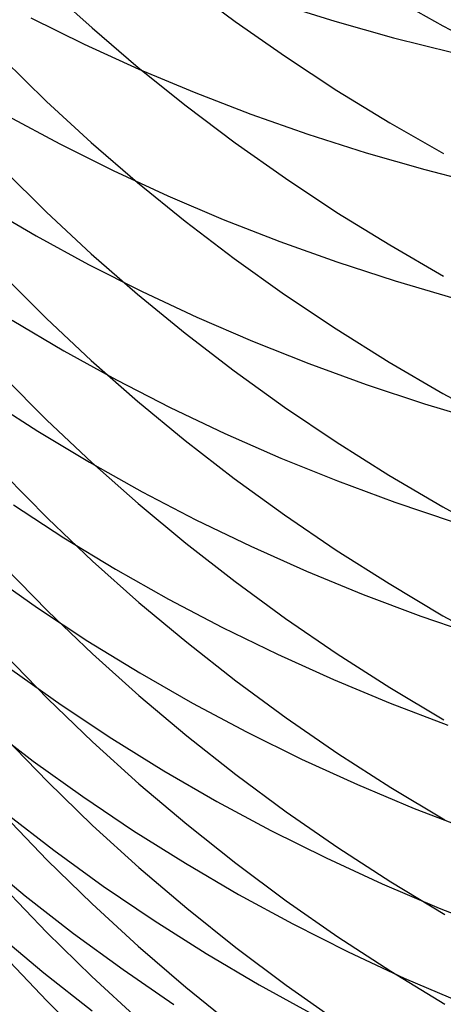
# Model space of a CAD drawing. Extents: x -383 to 1849, y -1185 to -529.
# Tile 459 of 656: x 443 to 446, y -1112 to -1104. Entities that reach past the tile are written whole.
import ezdxf

# ---------------------------------------------------------------- set-up
doc = ezdxf.new("R2010")
doc.units = 0
doc.layers.add('PREDEFINITO', color=7, linetype='CONTINUOUS')

msp = doc.modelspace()

# ---------------------------------------------------------------- linework, layer by layer
at = {"layer": 'PREDEFINITO'}
for p, q in [((444.1277, -1104.0541, 623.077), (444.5044, -1104.3346, 623.2186)), ((443.0622, -1104.0712, 620.9028), (443.4062, -1104.3849, 621.0535)), ((445.6878, -1104.1332, 625.3471), (446.1018, -1104.368, 625.4715)), ((444.8244, -1104.1936, 522.8665), (445.2699, -1104.333, 522.7114)), ((442.9357, -1104.3079, 525.415), (443.3464, -1104.5096, 525.2325)), ((444.5044, -1104.3346, 623.2186), (444.8912, -1104.6046, 623.3548)), ((445.2699, -1104.333, 522.7114), (445.7211, -1104.4599, 522.5636)), ((443.4062, -1104.3849, 621.0535), (443.7615, -1104.6888, 621.1994)), ((446.1018, -1104.368, 625.4715), (446.524, -1104.5914, 625.5899)), ((443.3464, -1104.5096, 525.2325), (443.7651, -1104.6999, 525.056)), ((445.7211, -1104.4599, 522.5636), (446.1775, -1104.5743, 522.4233)), ((442.7233, -1104.6212, 619.0114), (443.0555, -1104.9479, 619.1604)), ((444.8912, -1104.6046, 623.3548), (445.2875, -1104.8638, 623.4857)), ((443.7615, -1104.6888, 621.1994), (444.1278, -1104.9825, 621.3404)), ((443.7651, -1104.6999, 525.056), (444.1914, -1104.8785, 524.8858)), ((444.1914, -1104.8785, 524.8858), (444.6248, -1105.0453, 524.722)), ((445.2875, -1104.8638, 623.4857), (445.6928, -1105.1119, 623.6109)), ((443.0555, -1104.9479, 619.1604), (443.3996, -1105.265, 619.305)), ((444.1278, -1104.9825, 621.3404), (444.5046, -1105.2657, 621.4765)), ((444.6248, -1105.0453, 524.722), (445.0648, -1105.1999, 524.5648)), ((442.7565, -1105.0584, 527.2845), (443.1587, -1105.2746, 527.1024)), ((445.6928, -1105.1119, 623.6109), (446.1066, -1105.3487, 623.7305)), ((443.3996, -1105.265, 619.305), (443.7551, -1105.572, 619.4451)), ((444.5046, -1105.2657, 621.4765), (444.8914, -1105.5383, 621.6074)), ((445.0648, -1105.1999, 524.5648), (445.5109, -1105.3423, 524.4145)), ((443.1587, -1105.2746, 527.1024), (443.5694, -1105.4794, 526.926)), ((445.5109, -1105.3423, 524.4145), (445.9628, -1105.4721, 524.2712)), ((442.7227, -1105.4687, 617.2628), (443.0549, -1105.7984, 617.4053)), ((443.5694, -1105.4794, 526.926), (443.9881, -1105.6727, 526.7555)), ((445.9628, -1105.4721, 524.2712), (446.4198, -1105.5892, 524.1352)), ((443.7551, -1105.572, 619.4451), (444.1215, -1105.8688, 619.5805)), ((444.8914, -1105.5383, 621.6074), (445.2876, -1105.8, 621.733)), ((443.9881, -1105.6727, 526.7555), (444.4144, -1105.8541, 526.591)), ((442.582, -1105.7489, 529.1707), (442.9762, -1105.9797, 528.9894)), ((443.0549, -1105.7984, 617.4053), (443.399, -1106.1183, 617.5436)), ((445.2876, -1105.8, 621.733), (445.6929, -1106.0505, 621.8534)), ((444.1215, -1105.8688, 619.5805), (444.4985, -1106.1551, 619.7111)), ((444.4144, -1105.8541, 526.591), (444.8477, -1106.0236, 526.4328)), ((442.9762, -1105.9797, 528.9894), (443.3793, -1106.1993, 528.8134)), ((444.8477, -1106.0236, 526.4328), (445.2876, -1106.1808, 526.281)), ((445.6929, -1106.0505, 621.8534), (446.1068, -1106.2896, 621.9682)), ((443.399, -1106.1183, 617.5436), (443.7545, -1106.4281, 617.6776)), ((444.4985, -1106.1551, 619.7111), (444.8854, -1106.4306, 619.8368)), ((445.2876, -1106.1808, 526.281), (445.7337, -1106.3256, 526.1358)), ((443.3793, -1106.1993, 528.8134), (443.7909, -1106.4075, 528.643)), ((442.7231, -1106.2816, 615.4994), (443.0553, -1106.6141, 615.6354)), ((445.7337, -1106.3256, 526.1358), (446.1855, -1106.4577, 525.9975)), ((443.7909, -1106.4075, 528.643), (444.2104, -1106.604, 528.4781)), ((443.7545, -1106.4281, 617.6776), (444.121, -1106.7275, 617.807)), ((444.8854, -1106.4306, 619.8368), (445.2819, -1106.6952, 619.9575)), ((442.7928, -1106.6277, 530.8906), (443.1885, -1106.8624, 530.7154)), ((443.0553, -1106.6141, 615.6354), (443.3994, -1106.9366, 615.7674)), ((444.2104, -1106.604, 528.4781), (444.6374, -1106.7886, 528.3192)), ((445.2819, -1106.6952, 619.9575), (445.6874, -1106.9485, 620.073)), ((444.121, -1106.7275, 617.807), (444.4979, -1107.0164, 617.9319)), ((444.6374, -1106.7886, 528.3192), (445.0714, -1106.961, 528.1663)), ((443.1885, -1106.8624, 530.7154), (443.5931, -1107.0858, 530.5453)), ((443.3994, -1106.9366, 615.7674), (443.755, -1107.249, 615.8952)), ((445.0714, -1106.961, 528.1663), (445.5121, -1107.1212, 528.0196)), ((445.6874, -1106.9485, 620.073), (446.1015, -1107.1903, 620.1833)), ((442.7264, -1107.0607, 613.719), (443.0591, -1107.3957, 613.8485)), ((443.5931, -1107.0858, 530.5453), (444.0061, -1107.2976, 530.3805)), ((444.4979, -1107.0164, 617.9319), (444.8849, -1107.2944, 618.0521)), ((445.5121, -1107.1212, 528.0196), (445.9588, -1107.2687, 527.8793)), ((442.6026, -1107.2303, 532.8003), (442.9893, -1107.4796, 532.6268)), ((446.1015, -1107.1903, 620.1833), (446.5237, -1107.4203, 620.2883)), ((443.755, -1107.249, 615.8952), (444.1215, -1107.5509, 616.0187)), ((444.0061, -1107.2976, 530.3805), (444.4271, -1107.4976, 530.2211)), ((444.8849, -1107.2944, 618.0521), (445.2813, -1107.5613, 618.1675)), ((445.9588, -1107.2687, 527.8793), (446.4113, -1107.4035, 527.7456)), ((443.0591, -1107.3957, 613.8485), (443.4037, -1107.7208, 613.974)), ((442.9893, -1107.4796, 532.6268), (443.3854, -1107.7177, 532.458)), ((444.4271, -1107.4976, 530.2211), (444.8555, -1107.6857, 530.0675)), ((444.1215, -1107.5509, 616.0187), (444.4985, -1107.8422, 616.1379)), ((445.2813, -1107.5613, 618.1675), (445.6869, -1107.8169, 618.2781)), ((444.8555, -1107.6857, 530.0675), (445.291, -1107.8615, 529.9196)), ((443.3854, -1107.7177, 532.458), (443.7904, -1107.9444, 532.2941)), ((443.4037, -1107.7208, 613.974), (443.7597, -1108.0356, 614.0956)), ((442.7332, -1107.8126, 611.9283), (443.0658, -1108.1498, 612.0509)), ((444.4985, -1107.8422, 616.1379), (444.8854, -1108.1226, 616.2526)), ((445.6869, -1107.8169, 618.2781), (446.1009, -1108.0609, 618.3835)), ((445.291, -1107.8615, 529.9196), (445.733, -1108.0248, 529.7778)), ((443.7904, -1107.9444, 532.2941), (444.2037, -1108.1594, 532.1353)), ((442.8017, -1108.0447, 534.545), (443.1897, -1108.2972, 534.3781)), ((443.7597, -1108.0356, 614.0956), (444.1267, -1108.3399, 614.2132)), ((445.733, -1108.0248, 529.7778), (446.1811, -1108.1754, 529.6422)), ((446.1009, -1108.0609, 618.3835), (446.5231, -1108.293, 618.4839)), ((444.8854, -1108.1226, 616.2526), (445.282, -1108.3917, 616.3627)), ((443.0658, -1108.1498, 612.0509), (443.4103, -1108.4769, 612.1699)), ((444.2037, -1108.1594, 532.1353), (444.625, -1108.3625, 531.9819)), ((443.1897, -1108.2972, 534.3781), (443.587, -1108.5384, 534.2158)), ((444.1267, -1108.3399, 614.2132), (444.5042, -1108.6334, 614.3266)), ((444.625, -1108.3625, 531.9819), (445.0538, -1108.5535, 531.8339)), ((445.282, -1108.3917, 616.3627), (445.6875, -1108.6494, 616.4681)), ((442.7335, -1108.5202, 610.1198), (443.0661, -1108.8598, 610.2358)), ((443.4103, -1108.4769, 612.1699), (443.7663, -1108.7937, 612.2851)), ((442.6082, -1108.5686, 536.4677), (442.9865, -1108.8351, 536.3035)), ((443.587, -1108.5384, 534.2158), (443.9931, -1108.7681, 534.0583)), ((445.0538, -1108.5535, 531.8339), (445.4895, -1108.7322, 531.6915)), ((444.5042, -1108.6334, 614.3266), (444.8917, -1108.9159, 614.4357)), ((445.6875, -1108.6494, 616.4681), (446.1016, -1108.8955, 616.5688)), ((445.4895, -1108.7322, 531.6915), (445.9318, -1108.8982, 531.5549)), ((443.7663, -1108.7937, 612.2851), (444.1332, -1109.0999, 612.3964)), ((443.9931, -1108.7681, 534.0583), (444.4076, -1108.9861, 533.9057)), ((442.9865, -1108.8351, 536.3035), (443.3746, -1109.0905, 536.1436)), ((443.0661, -1108.8598, 610.2358), (443.4106, -1109.1892, 610.3483)), ((445.9318, -1108.8982, 531.5549), (446.3802, -1109.0515, 531.4243)), ((446.1016, -1108.8955, 616.5688), (446.5239, -1109.1295, 616.6645)), ((444.8917, -1108.9159, 614.4357), (445.2887, -1109.1872, 614.5405)), ((444.4076, -1108.9861, 533.9057), (444.8299, -1109.1921, 533.7581)), ((443.3746, -1109.0905, 536.1436), (443.7719, -1109.3344, 535.9881)), ((444.1332, -1109.0999, 612.3964), (444.5105, -1109.3952, 612.5038)), ((442.7334, -1109.1916, 608.2965), (443.066, -1109.5333, 608.4057)), ((443.4106, -1109.1892, 610.3483), (443.7665, -1109.5081, 610.4572)), ((444.8299, -1109.1921, 533.7581), (445.2597, -1109.3859, 533.6159)), ((445.2887, -1109.1872, 614.5405), (445.6948, -1109.4469, 614.6408)), ((442.7899, -1109.3107, 538.2385), (443.1695, -1109.5803, 538.0813)), ((443.7719, -1109.3344, 535.9881), (444.178, -1109.5668, 535.8371)), ((444.5105, -1109.3952, 612.5038), (444.8979, -1109.6794, 612.6072)), ((445.2597, -1109.3859, 533.6159), (445.6965, -1109.5673, 533.479)), ((445.6948, -1109.4469, 614.6408), (446.1094, -1109.6948, 614.7366)), ((443.066, -1109.5333, 608.4057), (443.4105, -1109.8649, 608.5117)), ((443.1695, -1109.5803, 538.0813), (443.5588, -1109.8386, 537.9281)), ((443.7665, -1109.5081, 610.4572), (444.1334, -1109.8164, 610.5625)), ((444.178, -1109.5668, 535.8371), (444.5925, -1109.7873, 535.6909)), ((445.6965, -1109.5673, 533.479), (446.1397, -1109.7359, 533.3478)), ((442.5833, -1109.7276, 540.1827), (442.9537, -1110.0115, 540.0287)), ((444.8979, -1109.6794, 612.6072), (445.2948, -1109.9523, 612.7064)), ((444.5925, -1109.7873, 535.6909), (445.0148, -1109.9957, 535.5496)), ((442.7333, -1109.8277, 606.4603), (443.0658, -1110.1716, 606.5628)), ((443.4105, -1109.8649, 608.5117), (443.7665, -1110.1859, 608.6143)), ((443.5588, -1109.8386, 537.9281), (443.9573, -1110.0855, 537.7792)), ((444.1334, -1109.8164, 610.5625), (444.5107, -1110.1137, 610.664)), ((445.2948, -1109.9523, 612.7064), (445.7007, -1110.2135, 612.8013)), ((442.9537, -1110.0115, 540.0287), (443.3342, -1110.2844, 539.8783)), ((445.0148, -1109.9957, 535.5496), (445.4446, -1110.1918, 535.4134)), ((443.9573, -1110.0855, 537.7792), (444.3646, -1110.3207, 537.6346)), ((443.0658, -1110.1716, 606.5628), (443.4103, -1110.5051, 606.6622)), ((443.7665, -1110.1859, 608.6143), (444.1333, -1110.4962, 608.7135)), ((444.5107, -1110.1137, 610.664), (444.898, -1110.3999, 610.7618)), ((445.4446, -1110.1918, 535.4134), (445.8813, -1110.3753, 535.2823)), ((445.7007, -1110.2135, 612.8013), (446.1151, -1110.4628, 612.892)), ((443.3342, -1110.2844, 539.8783), (443.7244, -1110.546, 539.7319)), ((444.3646, -1110.3207, 537.6346), (444.7803, -1110.544, 537.4946)), ((442.7417, -1110.4084, 541.9727), (443.1119, -1110.695, 541.826)), ((444.898, -1110.3999, 610.7618), (445.2948, -1110.6746, 610.8556)), ((445.8813, -1110.3753, 535.2823), (446.3245, -1110.546, 535.1566)), ((442.7298, -1110.4266, 604.6127), (443.0619, -1110.7725, 604.7084)), ((443.4103, -1110.5051, 606.6622), (443.7662, -1110.8281, 606.7585)), ((443.7244, -1110.546, 539.7319), (444.1239, -1110.7962, 539.5895)), ((444.1333, -1110.4962, 608.7135), (444.5107, -1110.7955, 608.8092)), ((444.7803, -1110.544, 537.4946), (445.2038, -1110.755, 537.3593)), ((443.1119, -1110.695, 541.826), (443.4922, -1110.9705, 541.683)), ((445.2948, -1110.6746, 610.8556), (445.7007, -1110.9376, 610.9454)), ((442.5324, -1110.744, 543.9229), (442.8927, -1111.0444, 543.7803)), ((443.0619, -1110.7725, 604.7084), (443.4058, -1111.1081, 604.8013)), ((445.2038, -1110.755, 537.3593), (445.6346, -1110.9537, 537.2288)), ((443.7662, -1110.8281, 606.7585), (444.133, -1111.1403, 606.8516)), ((444.1239, -1110.7962, 539.5895), (444.5321, -1111.0345, 539.4514)), ((444.5107, -1110.7955, 608.8092), (444.898, -1111.0836, 608.9012)), ((445.7007, -1110.9376, 610.9454), (446.1151, -1111.1886, 611.0311)), ((442.7263, -1110.9786, 602.751), (443.059, -1111.3266, 602.84)), ((443.4922, -1110.9705, 541.683), (443.8823, -1111.2346, 541.5436)), ((445.6346, -1110.9537, 537.2288), (446.0724, -1111.1397, 537.1034)), ((442.8927, -1111.0444, 543.7803), (443.2636, -1111.3338, 543.641)), ((444.5321, -1111.0345, 539.4514), (444.9487, -1111.2608, 539.3175)), ((444.898, -1111.0836, 608.9012), (445.2949, -1111.3601, 608.9896)), ((443.4058, -1111.1081, 604.8013), (443.7612, -1111.433, 604.8912)), ((444.133, -1111.1403, 606.8516), (444.5103, -1111.4414, 606.9413)), ((446.0724, -1111.1397, 537.1034), (446.5166, -1111.3129, 536.983)), ((443.8823, -1111.2346, 541.5436), (444.2816, -1111.4871, 541.4082)), ((444.9487, -1111.2608, 539.3175), (445.373, -1111.4749, 539.1882)), ((442.6733, -1111.3328, 545.7381), (443.0349, -1111.6362, 545.603)), ((443.059, -1111.3266, 602.84), (443.4036, -1111.6642, 602.9262)), ((443.2636, -1111.3338, 543.641), (443.6446, -1111.6121, 543.5052)), ((445.2949, -1111.3601, 608.9896), (445.7008, -1111.6248, 609.0742)), ((443.7612, -1111.433, 604.8912), (444.1275, -1111.7471, 604.9781)), ((444.5103, -1111.4414, 606.9413), (444.8975, -1111.7312, 607.0277)), ((442.7265, -1111.5022, 600.8817), (443.0593, -1111.8518, 600.9638)), ((444.2816, -1111.4871, 541.4082), (444.6896, -1111.7278, 541.2767)), ((445.373, -1111.4749, 539.1882), (445.8047, -1111.6765, 539.0634)), ((443.6446, -1111.6121, 543.5052), (444.0353, -1111.8789, 543.3729)), ((443.0349, -1111.6362, 545.603), (443.4071, -1111.9286, 545.471)), ((443.4036, -1111.6642, 602.9262), (443.7597, -1111.9912, 603.0098)), ((445.7008, -1111.6248, 609.0742), (446.1152, -1111.8775, 609.155)), ((445.8047, -1111.6765, 539.0634), (446.2433, -1111.8653, 538.9435)), ((444.1275, -1111.7471, 604.9781), (444.5043, -1112.05, 605.0619)), ((444.6896, -1111.7278, 541.2767), (445.1059, -1111.9563, 541.1494)), ((444.8975, -1111.7312, 607.0277), (445.2943, -1112.0094, 607.1106)), ((443.0593, -1111.8518, 600.9638), (443.4041, -1112.191, 601.0434))]:
    msp.add_line(p, q, dxfattribs=at)

doc.saveas('drawing.dxf')
